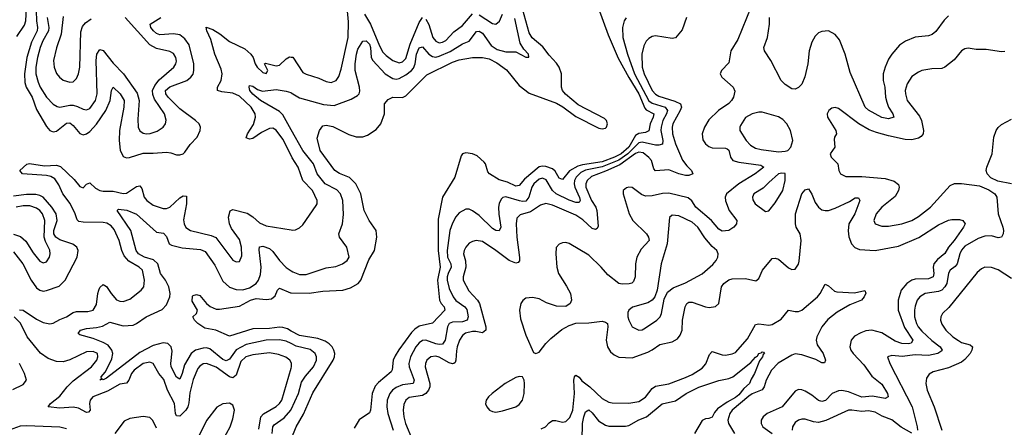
# Model space of a CAD drawing. Header units: inches. Extents: x 1843162 to 1959474, y 907081 to 1016326.
# Tile 563 of 656: x 1938368 to 1944286, y 962027 to 964476. Entities that reach past the tile are written whole.
import ezdxf

# ---------------------------------------------------------------- set-up
doc = ezdxf.new("R2010")
doc.units = ezdxf.units.IN
doc.header["$MEASUREMENT"] = 0
doc.layers.add('B9936', color=7, linetype='Continuous')
doc.layers.add('B9946', color=7, linetype='Continuous')

msp = doc.modelspace()

# ---------------------------------------------------------------- linework, layer by layer
at = {"layer": 'B9936', "color": 5}
for points, elevation in [([(1938350, 964374.6), (1938397.2, 964442.8), (1938405.3, 964470), (1938410, 964546.4)], 520), ([(1938466.5, 964530), (1938468.6, 964470), (1938475.2, 964430), (1938473.6, 964410), (1938438.4, 964341.6), (1938411.4, 964250), (1938396.1, 964150), (1938398.1, 964098.1), (1938406.8, 964070), (1938444, 964010), (1938470, 963937.4), (1938530, 963833.4), (1938550, 963811.2), (1938570, 963802.9), (1938590, 963806.8), (1938650, 963853.8), (1938670, 963856.8), (1938690, 963841), (1938730, 963792.4), (1938750, 963784), (1938770, 963790.1), (1938790, 963805), (1938830, 963849), (1938886, 963930), (1938912, 963990), (1938919.4, 964050), (1938930, 964070.2), (1938971.7, 964030), (1938996.5, 963990), (1938995, 963950), (1938968.2, 963810), (1938965.5, 963750), (1938971.8, 963691.8), (1938990, 963654), (1939010, 963646.2), (1939027.8, 963647.8), (1939110, 963675.1), (1939170, 963673.4), (1939250, 963680.4), (1939276.3, 963676.3), (1939310, 963663.2), (1939330, 963663.2), (1939350, 963669.2), (1939360.8, 963679.2), (1939393, 963727), (1939435, 963770), (1939452.8, 963810), (1939455.3, 963830), (1939446, 963850), (1939425.6, 963870), (1939330, 963940.3), (1939259.7, 964010), (1939246.1, 964030), (1939244.4, 964050), (1939270, 964073.4), (1939372.4, 964110), (1939397.2, 964130), (1939410.3, 964149.7), (1939415.7, 964170), (1939414.1, 964210), (1939385.8, 964325.8), (1939361.6, 964361.6), (1939330, 964385.4), (1939291.7, 964391.7), (1939210, 964385), (1939190, 964393.8), (1939172.1, 964410), (1939156.4, 964430), (1939151.6, 964450), (1939216.9, 964490)], 520), ([(1938532.3, 964490), (1938543.7, 964430), (1938542.2, 964410), (1938507.9, 964350), (1938491.6, 964310), (1938474.2, 964250), (1938465.1, 964190), (1938465.8, 964150), (1938479.8, 964100.2), (1938491.9, 964070), (1938529.7, 964009.7), (1938570, 963969.4), (1938594.2, 963954.2), (1938610, 963950.8), (1938670, 963962.4), (1938690, 963961.8), (1938715.2, 963955.2), (1938750, 963938.3), (1938770, 963935.2), (1938790, 963943.5), (1938824.1, 963990), (1938834, 964030), (1938826.9, 964230), (1938831.2, 964268.8), (1938850, 964296.6), (1938870, 964290.1), (1938930, 964215.1), (1938992.1, 964150), (1939074.9, 964034.9), (1939086.8, 963990), (1939077.8, 963877.8), (1939081, 963830), (1939090, 963807.7), (1939110, 963794.4), (1939130, 963790.2), (1939151.4, 963791.4), (1939194.4, 963805.6), (1939229.7, 963830), (1939245.3, 963850), (1939248, 963872), (1939238.8, 963910), (1939177.7, 963997.7), (1939167.5, 964027.5), (1939167.3, 964050), (1939179.6, 964080.4), (1939205.6, 964114.4), (1939294.4, 964190), (1939306.3, 964210), (1939310, 964226.8), (1939307.1, 964250), (1939292.4, 964272.4), (1939270, 964285.8), (1939190, 964302.5), (1939150, 964325.8), (1939002.2, 964490)], 540), ([(1938630, 964495.1), (1938616.8, 964390), (1938590, 964306.6), (1938572.3, 964230), (1938575.5, 964190), (1938590, 964152), (1938608.3, 964130), (1938630, 964113.8), (1938670, 964100.2), (1938690, 964103.6), (1938710, 964122), (1938722.3, 964150), (1938730.5, 964190), (1938735.8, 964404.2), (1938745, 964435), (1938762.8, 964457.2), (1938798.2, 964481.8)], 560), ([(1940000, 963659.8), (1939950, 963758.3), (1939910, 963812.7), (1939890, 963823.4), (1939870, 963822.5), (1939821.7, 963798.3), (1939770, 963763), (1939750, 963758.5), (1939730, 963767), (1939736.8, 963790), (1939773.1, 963846.9), (1939784.5, 963890), (1939783.1, 963910), (1939760.1, 963950), (1939690, 964016.6), (1939650, 964034.3), (1939582.2, 964042.2), (1939556.4, 964050), (1939557.6, 964070), (1939578.5, 964110), (1939585.7, 964150), (1939578.7, 964178.7), (1939541.7, 964270), (1939516.5, 964356.5), (1939492.7, 964410), (1939488.5, 964431.5), (1939530, 964417.2), (1939571.1, 964391.1), (1939630, 964344.4), (1939721.3, 964301.3), (1939756.5, 964270), (1939770.5, 964250), (1939783.5, 964210), (1939795, 964190), (1939830, 964159.3), (1939850, 964152.4), (1939859.8, 964170), (1939839.5, 964210), (1939846, 964214), (1939910, 964199.6), (1939930, 964202.9), (1939970, 964241.4), (1939990, 964252.7), (1940000, 964251.7)], 480), ([(1940000, 963815.1), (1939950, 963905), (1939930, 963924.6), (1939815.8, 963990), (1939770, 964027.8), (1939752, 964050), (1939746.5, 964070), (1939750, 964080.5), (1939770, 964077.7), (1939797.4, 964057.4), (1939827.5, 964047.5), (1939910, 964055.9), (1939970, 964047), (1939997.7, 964037.7), (1940000, 964036.3)], 460), ([(1938366.4, 962733.6), (1938389.2, 962730.8), (1938470, 962676.2), (1938510, 962657.1), (1938550, 962647.5), (1938570, 962652.2), (1938610, 962675.3), (1938650, 962690.5), (1938690, 962717.4), (1938710, 962722.4), (1938776.9, 962723.1), (1938810, 962731), (1938830, 962764.9), (1938836.9, 962830), (1938843.1, 962850), (1938850, 962866), (1938870, 962883.9), (1938890, 962872.3), (1938917.1, 962830), (1938950, 962792.3), (1938970, 962783.9), (1938990, 962782.6), (1939030, 962796.5), (1939098.9, 962850), (1939113.7, 962870), (1939118.8, 962910), (1939106.2, 962970), (1939085.3, 962990), (1939024.3, 963024.3), (1938997, 963057), (1938981.4, 963090), (1938965.6, 963150), (1938935.2, 963215.2), (1938917.4, 963237.4), (1938892.7, 963252.7), (1938870, 963258.2), (1938750, 963259.2), (1938724.2, 963264.2), (1938714.1, 963274.1), (1938702, 963310), (1938671.1, 963371.1), (1938627, 963430), (1938604, 963484), (1938579, 963519), (1938554.8, 963534.8), (1938530, 963540.4), (1938384, 963550), (1938368.7, 963570), (1938411.5, 963608.5), (1938427.8, 963612.2), (1938517.5, 963597.5), (1938590, 963602.7), (1938613.1, 963593.1), (1938695.4, 963515.4), (1938730, 963472.9), (1938750, 963466), (1938770, 963487.9), (1938790, 963495.8), (1938824.6, 963464.6), (1938850, 963449.2), (1938870, 963445), (1938930, 963445.3), (1938990, 963431.4), (1939010, 963434), (1939070, 963473.8), (1939090, 963476.8), (1939102.2, 963462.2), (1939117.2, 963410), (1939132.3, 963390), (1939170, 963360.7), (1939230, 963342.1), (1939250, 963342.3), (1939270, 963349.1), (1939330, 963404.8), (1939350, 963417.3), (1939370, 963415.3), (1939370.1, 963370.1), (1939352.8, 963272.8), (1939355.8, 963250), (1939366.5, 963226.5), (1939395.5, 963210), (1939518.4, 963178.4), (1939546.9, 963166.9), (1939650, 963032), (1939670, 963021.1), (1939690, 963023.1), (1939703.6, 963056.4), (1939701.3, 963110), (1939690, 963154.5), (1939641.7, 963221.7), (1939629, 963249), (1939623.2, 963290), (1939632.8, 963327.2), (1939650, 963336.1), (1939734.5, 963314.5), (1939770, 963292.4), (1939810, 963255), (1939850, 963237.3), (1940000, 963213.4)], 480), ([(1938330, 963080.6), (1938387.2, 963010), (1938436.6, 962910), (1938470, 962864.2), (1938490.1, 962850.1), (1938510, 962845.5), (1938530, 962848.8), (1938604.4, 962875.6), (1938641.1, 962910), (1938713.7, 963050), (1938720.3, 963090), (1938711.9, 963110), (1938687.6, 963127.6), (1938610, 963153.2), (1938584.8, 963170), (1938573.7, 963190), (1938573.9, 963210), (1938592.4, 963270), (1938587.8, 963310), (1938562.3, 963350), (1938510, 963409), (1938490, 963420.3), (1938465.3, 963425.3), (1938410, 963426.6), (1938330, 963415.2)], 520), ([(1938330, 963186.8), (1938373.2, 963173.2), (1938404.6, 963144.6), (1938450, 963074.4), (1938490, 963024.9), (1938510, 963014.3), (1938530, 963022), (1938547.4, 963050), (1938551.4, 963070), (1938549.7, 963090.3), (1938522.7, 963142.7), (1938514.4, 963170), (1938519.5, 963270), (1938505.4, 963310), (1938490, 963329.9), (1938470, 963344.3), (1938430, 963356.7), (1938390, 963358.3), (1938347.6, 963350)], 540), ([(1940000, 962529.3), (1939970, 962543.5), (1939930, 962552.2), (1939850, 962550.3), (1939730, 962525.1), (1939670, 962492.8), (1939630, 962436.3), (1939610, 962426.4), (1939590, 962434.9), (1939510, 962497.7), (1939490, 962503.5), (1939470, 962502.4), (1939425.7, 962490), (1939398.9, 962470), (1939358.9, 962401.1), (1939344.8, 962350), (1939330, 962315.8), (1939310, 962328.2), (1939278, 962390), (1939276, 962410), (1939284.7, 962484.7), (1939279, 962510), (1939259.1, 962530), (1939230, 962534.9), (1939170, 962517.9), (1939090, 962476.4), (1938890, 962322.5), (1938870, 962312), (1938863.6, 962316.4), (1938850, 962309.8), (1938859.1, 962320.9), (1938858, 962330), (1938882.5, 962357.5), (1938896.9, 962383.1), (1938921.2, 962438.8), (1938927.1, 962470), (1938922.1, 962490), (1938899.4, 962519.4), (1938870, 962536.7), (1938810, 962561.3), (1938730, 962582), (1938719.3, 962590), (1938734.5, 962610), (1938770, 962620.2), (1938830, 962625.7), (1938865.9, 962634.1), (1938910, 962657.7), (1938990, 962637.2), (1939050, 962641.4), (1939070, 962650.2), (1939128.8, 962691.2), (1939224.7, 962735.3), (1939250, 962763.2), (1939269.9, 962810), (1939272.6, 962830), (1939264.1, 962870), (1939245.2, 962910), (1939215.4, 962950), (1939198.2, 963010), (1939172.6, 963032.7), (1939119.2, 963050), (1939082, 963070), (1939069.2, 963090), (1939036.5, 963210), (1938954, 963330), (1938962.6, 963337.4), (1939012.4, 963332.4), (1939070, 963306.7), (1939190, 963200.2), (1939232.7, 963192.7), (1939250, 963172.4), (1939267.5, 963130), (1939280.8, 963120.8), (1939345, 963105), (1939454.2, 963094.2), (1939483.8, 963083.8), (1939541.1, 963001.1), (1939590, 962904.6), (1939630, 962868.9), (1939670, 962854.6), (1939710, 962853.6), (1939750, 962865.7), (1939789.8, 962890), (1939804.2, 962910), (1939815, 962945), (1939818.9, 962990), (1939807.3, 963092.7), (1939810, 963111.5), (1939830, 963114.6), (1939870, 963100.2), (1939890, 963082.9), (1939929.7, 963029.7), (1939970, 962987.8), (1940000, 962967.7)], 460), ([(1940000, 962605.4), (1939977.8, 962617.8), (1939950, 962626.7), (1939930, 962629.1), (1939870, 962621.2), (1939770, 962617.9), (1939630, 962575.1), (1939548, 962610), (1939481.7, 962621.7), (1939438, 962650), (1939419, 962670), (1939408, 962690), (1939430, 962711), (1939436.9, 962730), (1939405.4, 962785.4), (1939406, 962814), (1939410, 962819.1), (1939430, 962824.4), (1939450, 962819.3), (1939490, 962770.7), (1939512.2, 962752.2), (1939550, 962736.4), (1939570, 962737), (1939690, 962755.1), (1939755.4, 962790), (1939790, 962799.8), (1939850, 962794.2), (1939882, 962798), (1939903.4, 962816.6), (1939918, 962850), (1939930, 962863.6), (1939995.6, 962835.6), (1940000, 962835.5)], 440), ([(1940000, 962415.2), (1939992.5, 962430), (1939968.1, 962448.1), (1939924.7, 962464.7), (1939870, 962473.2), (1939770, 962462.5), (1939727.2, 962450), (1939698.2, 962421.8), (1939670, 962339.3), (1939650, 962324.9), (1939630, 962330.8), (1939550, 962388.7), (1939490.9, 962409.1), (1939470, 962408.4), (1939450, 962395), (1939439.4, 962380.6), (1939410, 962314.8), (1939390, 962233.6), (1939385.4, 962174.6), (1939379.1, 962150), (1939366.7, 962130), (1939330, 962093.2), (1939310, 962096), (1939304.8, 962110), (1939298.9, 962170), (1939257.5, 962250), (1939234.8, 962314.8), (1939204.7, 962350), (1939170.9, 962410), (1939150, 962418.7), (1939110, 962411), (1939055.5, 962370), (1939039.8, 962350), (1939024.8, 962310), (1939010, 962291.5), (1938970, 962285.6), (1938896.4, 962243.6), (1938808.1, 962210), (1938791.3, 962190), (1938787.8, 962170), (1938791.7, 962130), (1938782.2, 962117.8), (1938770, 962115.7), (1938720.8, 962140.8), (1938690, 962148.6), (1938610, 962141.4), (1938538.7, 962150), (1938553.3, 962170), (1938610, 962212.9), (1938653.5, 962270), (1938690, 962306.5), (1938800.5, 962390), (1938831.9, 962430), (1938838.7, 962450), (1938835.2, 962470), (1938810, 962481.8), (1938770, 962479.7), (1938670, 962431.9), (1938630, 962420.5), (1938590, 962421.6), (1938539.9, 962439.9), (1938492.5, 962472.5), (1938412.8, 962570), (1938372.7, 962652.7), (1938335.3, 962690)], 480), ([(1938326.2, 962253.8), (1938390, 962284.1), (1938408.3, 962310), (1938397.5, 962350), (1938366.2, 962410)], 520), ([(1939805.4, 962014.6), (1939816.6, 962090), (1939833.2, 962106.8), (1939909.1, 962150.9), (1939930.5, 962169.5), (1939944.5, 962190), (1940000, 962382.1)], 480), ([(1939588.2, 961950), (1939633.7, 962030), (1939650, 962077.1), (1939658.3, 962130), (1939650, 962159.7), (1939630, 962172.1), (1939590, 962167), (1939552.2, 962147.8), (1939490, 962066.6), (1939438.6, 961961.4)], 520), ([(1939885.9, 961990), (1939890.4, 962029.6), (1939897.6, 962042.4), (1939957, 962083.1), (1939998, 962130), (1940000, 962134.3)], 460), ([(1939190, 962021.7), (1939168.1, 962068.1), (1939150, 962085.7), (1939110, 962092), (1939030, 962078.6), (1938996.8, 962063.2), (1938940.8, 961990)], 520), ([(1938650, 962017.9), (1938610, 962027), (1938410, 962036.3), (1938370, 962033.2), (1938303.9, 962010)], 520)]:
    msp.add_lwpolyline(points, dxfattribs=dict(at, elevation=elevation))
at = {"layer": 'B9946', "color": 5}
for points, elevation in [([(1940000, 964251.7), (1940010, 964250.7), (1940070, 964159), (1940090, 964148.2), (1940165.8, 964125.8), (1940210, 964105), (1940241.1, 964098.9), (1940271.1, 964110), (1940286.2, 964133.9), (1940300.4, 964179.6), (1940341.6, 964370), (1940344.2, 964464.2), (1940337.4, 964550)], 480), ([(1941845.2, 964550), (1941904.4, 964384.4), (1941965.1, 964245.1), (1942028.5, 964128.5), (1942089.3, 964030), (1942124.7, 963944.7), (1942134.6, 963934.6), (1942179.3, 963910), (1942176.2, 963890), (1942157, 963850), (1942150, 963808.8), (1942130, 963797.5), (1942090, 963792.6), (1942070, 963780.4), (1942028.7, 963710), (1941982.8, 963670), (1941944.2, 963650), (1941870, 963622.9), (1941750, 963604.5), (1941723.7, 963596.3), (1941672.7, 963567.3), (1941630, 963515.3), (1941610, 963524), (1941586.9, 963566.9), (1941570, 963579.9), (1941530, 963594), (1941510, 963596.5), (1941490, 963592.9), (1941401.5, 963518.5), (1941370, 963479.8), (1941350, 963475.9), (1941300.5, 963500.5), (1941250, 963514.5), (1941192.7, 963550), (1941182.8, 963562.8), (1941167.8, 963610), (1941160.5, 963620.5), (1941117.3, 963657.3), (1941090, 963669.8), (1941050, 963675.5), (1941030.2, 963669.8), (1941022.6, 963657.4), (1940984.2, 963530), (1940910.1, 963409.9), (1940883.5, 963276.5), (1940884.4, 963090), (1940894.7, 962990), (1940879.5, 962910), (1940891.2, 962791.2), (1940901.7, 962770), (1940919.1, 962750), (1940923.8, 962730), (1940850, 962652.8), (1940770, 962634), (1940743.5, 962616.5), (1940723.8, 962596.2), (1940646.9, 962493.1), (1940624.7, 962455.3), (1940613.9, 962430), (1940607, 962373), (1940600, 962360), (1940523.9, 962296.1), (1940505.6, 962274.4), (1940487.6, 962230), (1940477.1, 962130), (1940470, 962113.3), (1940409, 962071), (1940377.8, 962022.2)], 440), ([(1942762.9, 964550), (1942683.7, 964356.3), (1942642.9, 964290), (1942630, 964217.6), (1942586.7, 964170), (1942578.4, 964150), (1942588.2, 964130), (1942656.9, 964070), (1942666.2, 964046.2), (1942658.6, 964010), (1942647.4, 963990), (1942630, 963972), (1942567.9, 963930), (1942510, 963873.5), (1942483.5, 963830), (1942470.8, 963790), (1942475.2, 963755.2), (1942490, 963729.4), (1942510, 963713.6), (1942530, 963705.9), (1942610, 963704.7), (1942620.4, 963700.4), (1942631.5, 963691.5), (1942640.1, 963650), (1942655.4, 963630), (1942690, 963620.5), (1942822, 963602), (1942840.7, 963590), (1942789.3, 963550), (1942689.8, 963490.2), (1942617.2, 963430), (1942608.6, 963410), (1942610, 963387), (1942633.2, 963330), (1942679.3, 963270), (1942676.3, 963250), (1942660.2, 963230), (1942630.5, 963209.5), (1942590, 963205.6), (1942570, 963216.8), (1942526.1, 963270), (1942432.5, 963350), (1942407.5, 963387.5), (1942385.9, 963405.9), (1942270, 963433), (1942230.9, 963430.9), (1942170, 963417.3), (1942130, 963416.4), (1942105.4, 963425.4), (1942050, 963468.4), (1942030, 963469.7), (1942015.3, 963464.8), (1941994.9, 963450), (1941994.6, 963430), (1942031.7, 963310), (1942054.5, 963270), (1942135, 963190), (1942148.6, 963170), (1942151.3, 963150), (1942102.7, 963097.3), (1942076.6, 963050), (1942068.6, 963010), (1942067.5, 962930), (1942058.1, 962901.9), (1942047.9, 962892.1), (1942031.1, 962888.9), (1941990, 962887), (1941970, 962890.9), (1941902.4, 962942.4), (1941863.2, 962990), (1941790, 963060.4), (1941670, 963131.4), (1941650, 963136.8), (1941630, 963136), (1941610, 963127.6), (1941593.6, 963106.4), (1941590.2, 963069.8), (1941597.2, 962990), (1941607, 962950), (1941655.7, 962875.7), (1941678.9, 962830), (1941685.3, 962790), (1941677, 962770), (1941650, 962752.3), (1941595, 962755), (1941534.9, 962774.9), (1941490, 962798.1), (1941450, 962807.5), (1941410, 962801.8), (1941391.6, 962788.4), (1941381.1, 962770), (1941372.4, 962730), (1941377.7, 962677.7), (1941410, 962580.7), (1941456.8, 962476.8), (1941470, 962470.7), (1941490, 962479.1), (1941529.7, 962530), (1941560.2, 962559.8), (1941626, 962614), (1941670, 962639), (1941710, 962652), (1941790, 962654), (1941870, 962664), (1941890, 962659.3), (1941900.8, 962650), (1941903.8, 962630), (1941893.4, 962550), (1941902, 962510), (1941920, 962480), (1941941.3, 962461.3), (1941968.9, 962448.9), (1942050, 962445), (1942142.8, 962477.2), (1942170, 962491.6), (1942215, 962525), (1942290, 962540.6), (1942321.2, 962558.8), (1942339, 962581), (1942349.9, 962610), (1942352.2, 962670), (1942368.8, 962750), (1942378, 962770), (1942390, 962779.1), (1942410, 962779), (1942490, 962751), (1942512.5, 962747.5), (1942550, 962752), (1942571.1, 962770), (1942587.2, 962870), (1942600.9, 962890), (1942630, 962912.8), (1942650, 962919.1), (1942730, 962920.1), (1942792.5, 962907.5), (1942810, 962921.1), (1942832.1, 962970), (1942890, 963041.2), (1942910, 963043.5), (1942930, 963036.6), (1942990, 962984.2), (1943010, 962974.2), (1943030, 962976.9), (1943050, 963007.2), (1943054.2, 963025.8), (1943066, 963150), (1943059.6, 963190), (1943036.2, 963230), (1943030.3, 963250), (1943032, 963310), (1943069.3, 963430), (1943090, 963454.6), (1943110, 963460.4), (1943130, 963428.2), (1943150, 963377.4), (1943168.6, 963348.6), (1943190, 963333.8), (1943210, 963328.6), (1943230.2, 963330.2), (1943270, 963342.7), (1943355.9, 963384.1), (1943390, 963405.2), (1943410, 963405.3), (1943418.8, 963390), (1943387.3, 963310), (1943352.8, 963250), (1943348.1, 963208.1), (1943352, 963172), (1943368.2, 963130), (1943387.6, 963107.6), (1943415.9, 963095.9), (1943510, 963088.5), (1943650, 963116.1), (1943772.6, 963167.4), (1943890, 963244.4), (1943950, 963271.8), (1943970, 963276.3), (1944016.4, 963276.4), (1944037.1, 963270), (1944050.2, 963250.2), (1944041.6, 963230), (1943984.6, 963150), (1943950.1, 963110), (1943928.3, 963071.7), (1943884.1, 963035.9), (1943863.6, 963010), (1943857.8, 962990), (1943862.3, 962950), (1943858, 962930), (1943830, 962918.9), (1943750, 962916.1), (1943731.3, 962910), (1943701, 962890), (1943665.8, 962850), (1943648.1, 962790), (1943648.9, 962730), (1943685.7, 962625.7), (1943737.4, 962550), (1943726.9, 962533.1), (1943710, 962527.4), (1943669.8, 962530), (1943630, 962545.3), (1943550, 962593.9), (1943490, 962609.9), (1943453.4, 962606.6), (1943424.8, 962595.2), (1943386.4, 962573.6), (1943365.5, 962550), (1943357.7, 962510), (1943363.9, 962490), (1943377.7, 962470), (1943442.2, 962402.2), (1943490, 962333), (1943550, 962286.3), (1943585.1, 962230), (1943587.6, 962210), (1943570, 962200.2), (1943493.3, 962213.3), (1943430, 962208.4), (1943350, 962238.9), (1943310, 962247.2), (1943290, 962245.5), (1943252.3, 962230), (1943211.7, 962188.3), (1943190, 962181.6), (1943170, 962188), (1943130, 962219.9), (1943090, 962243.2), (1943070, 962251.7), (1943050, 962253.8), (1943030, 962243.5), (1942950.4, 962149.6), (1942860.2, 962110), (1942837.7, 962090), (1942824.8, 962070), (1942824, 962050), (1942835.6, 962030), (1942890, 961988.9)], 520), ([(1940000, 962835.5), (1940107.2, 962832.8), (1940190, 962843.9), (1940310, 962850.2), (1940355.5, 962864.5), (1940401.7, 962890), (1940417.8, 962910), (1940467.4, 963032.6), (1940500.7, 963090), (1940515.1, 963170), (1940511.3, 963208.7), (1940469.4, 963269.4), (1940439.4, 963330), (1940418, 963430), (1940389.2, 963490), (1940350, 963528.5), (1940290, 963552.2), (1940261.4, 963570), (1940173.7, 963690), (1940156, 963764), (1940169.4, 963810.6), (1940190, 963838), (1940210, 963842.8), (1940250, 963835.3), (1940346.9, 963786.9), (1940390, 963772.5), (1940430, 963773.2), (1940457.7, 963782.3), (1940510, 963816.3), (1940537.9, 963850), (1940560.2, 963910), (1940561.7, 963970), (1940582.7, 963997.3), (1940610, 964010.1), (1940670, 964008.6), (1940690, 964018.7), (1940816.1, 964143.9), (1940970, 964221.6), (1941010, 964234.9), (1941090, 964248.8), (1941150, 964249.8), (1941190, 964241.5), (1941236.5, 964216.5), (1941294.2, 964174.2), (1941370, 964081.3), (1941430, 964034.3), (1941594.1, 963974.1), (1941632.1, 963952.1), (1941710, 963895.1), (1941850, 963824), (1941870, 963819.9), (1941890, 963825.2), (1941895.8, 963830), (1941902.1, 963850), (1941895.6, 963870), (1941882.5, 963882.5), (1941724.7, 963964.7), (1941648.3, 964028.3), (1941631.7, 964050), (1941623.9, 964070), (1941624.4, 964150), (1941611, 964191), (1941595.3, 964215.3), (1941550, 964262.9), (1941512.4, 964312.4), (1941448, 964368), (1941430, 964396.5), (1941390, 964541.6)], 440), ([(1940441.5, 964510), (1940477.4, 964450), (1940530, 964318.2), (1940550, 964281.6), (1940570, 964260.1), (1940610, 964230.1), (1940650, 964217.2), (1940670, 964222.8), (1940690, 964244), (1940715.8, 964330), (1940770, 964458.6), (1940790, 964489.1)], 480), ([(1942012.9, 964487.2), (1942002.3, 964470), (1941990.7, 964429.3), (1941994.3, 964370), (1942020.6, 964270), (1942063.9, 964150), (1942150, 963989.4), (1942170, 963975), (1942248.3, 963950), (1942262.1, 963930), (1942256.7, 963910), (1942234.1, 963870), (1942223.2, 963830), (1942222.1, 963810), (1942233.2, 963750), (1942231.2, 963728.8), (1942210, 963721.3), (1942190, 963721.7), (1942110, 963740.8), (1942090, 963736.7), (1942023, 963670), (1941970, 963632.3), (1941870, 963591), (1941768.3, 963571.7), (1941741.7, 963558.3), (1941713, 963530), (1941703.2, 963510), (1941700.8, 963490), (1941704.7, 963470), (1941732.6, 963407.4), (1941736.4, 963390), (1941730, 963377.2), (1941710, 963378.1), (1941670, 963391), (1941592.2, 963430), (1941570.7, 963450.7), (1941533.3, 963513.3), (1941510, 963524.2), (1941490, 963517), (1941459.3, 963490), (1941446.3, 963470), (1941428.7, 963410), (1941410, 963386), (1941390, 963383.4), (1941373.1, 963386.9), (1941290, 963412), (1941272.7, 963407.3), (1941262.5, 963397.5), (1941250, 963371.2), (1941246.7, 963350), (1941247.2, 963307.2), (1941260.2, 963230), (1941250, 963208.2), (1941230, 963208.9), (1941210, 963220.6), (1941130, 963299.2), (1941090, 963328), (1941070, 963336.8), (1941050, 963337.6), (1941010, 963315.3), (1940990, 963290.9), (1940970, 963253.7), (1940954.4, 963210), (1940937.1, 963090), (1940939.9, 963050), (1940958.9, 963010), (1940962.2, 962990), (1940942.9, 962950), (1940936.7, 962930), (1940936.7, 962910), (1940950, 962860.8), (1940973.4, 962810), (1940990, 962789.6), (1941044.6, 962750), (1941055.3, 962735.3), (1941064.6, 962690), (1941058.4, 962670), (1941030, 962660.3), (1940970, 962658), (1940950.5, 962649.5), (1940939.1, 962630), (1940925.5, 962550), (1940910, 962526.5), (1940890, 962524.2), (1940870, 962528.3), (1940808.9, 962551.1), (1940790, 962548.3), (1940770, 962533.3), (1940750, 962509.9), (1940716.6, 962450), (1940707.4, 962410), (1940709.6, 962390), (1940738.3, 962310), (1940732.8, 962290), (1940670, 962280.9), (1940630, 962266.8), (1940608.3, 962250), (1940593.5, 962230), (1940577.8, 962190), (1940575.3, 962150), (1940581, 962110), (1940612.1, 962010)], 460), ([(1942375.8, 964490), (1942350, 964415.1), (1942310, 964367.2), (1942290, 964363.2), (1942190, 964378.8), (1942170, 964374.5), (1942150, 964362.8), (1942133.7, 964346.3), (1942119.9, 964320.1), (1942108.2, 964270), (1942109.4, 964190), (1942121.6, 964150), (1942170, 964050.7), (1942189.4, 964029.4), (1942210, 964017.6), (1942306.9, 963986.9), (1942340.6, 963970), (1942346.2, 963950), (1942339, 963930), (1942293.5, 963850), (1942289.7, 963830), (1942291.8, 963790), (1942310, 963731.1), (1942351.2, 963631.2), (1942377.1, 963597.1), (1942405.2, 963570), (1942414.9, 963550), (1942390, 963539.3), (1942370, 963539), (1942330.6, 963549.4), (1942270, 963574.8), (1942190, 963567), (1942180.6, 963580.6), (1942164.9, 963630), (1942150, 963648.6), (1942115.6, 963675.6), (1942090, 963680.1), (1942070, 963672), (1941975.6, 963604.4), (1941890, 963565.5), (1941806, 963534), (1941779.4, 963510), (1941771.7, 963490), (1941772, 963470), (1941805.4, 963390), (1941831.5, 963350), (1941837.8, 963330), (1941844.4, 963235.6), (1941838.8, 963221.2), (1941830, 963214.4), (1941810, 963222), (1941752.7, 963272.7), (1941710, 963300.7), (1941570, 963361.8), (1941530, 963370.9), (1941499, 963361), (1941438, 963321.9), (1941376.8, 963303.2), (1941355.9, 963284.1), (1941351.6, 963250), (1941355.3, 963170), (1941372.8, 963047.2), (1941372.7, 963027.3), (1941363.6, 963016.4), (1941350, 963012.7), (1941310, 963029.5), (1941230, 963089.9), (1941150, 963142.3), (1941111.2, 963148.8), (1941090, 963143.1), (1941070, 963132.3), (1941049.2, 963110), (1941038.8, 963090), (1941036, 963070), (1941047.3, 963027.3), (1941050.1, 962990), (1941034.1, 962930), (1941034.5, 962910), (1941067.2, 962847.2), (1941118.9, 962790), (1941131.2, 962770), (1941169.2, 962630.8), (1941169, 962610), (1941150, 962594), (1941110, 962602.4), (1941090, 962601.9), (1941048.4, 962591.6), (1941030, 962579.1), (1941012.5, 962550), (1940998.4, 962510), (1940993.1, 962486.9), (1940990.5, 962429.5), (1940984.7, 962415.3), (1940977, 962410), (1940970, 962407.6), (1940950, 962413.9), (1940890, 962448), (1940870, 962454.2), (1940838.7, 962450), (1940816.3, 962430), (1940807.2, 962410), (1940804.7, 962390), (1940832.9, 962290), (1940833.3, 962270), (1940825.8, 962250), (1940809.2, 962230.8), (1940790, 962218.5), (1940710, 962206), (1940688.1, 962190), (1940676.5, 962163.5), (1940673.5, 962130), (1940677.2, 962090), (1940687.3, 962050), (1940728.5, 961950)], 480), ([(1940810, 964478.6), (1940828.2, 964448.2), (1940852.2, 964370), (1940870, 964346.6), (1940890, 964337.7), (1940910, 964340.4), (1940930, 964351.8), (1940977.5, 964402.5), (1941030, 964441.6), (1941090, 964511.3)], 480), ([(1941130, 964505.1), (1941210, 964454), (1941230, 964450.2), (1941252.5, 964467.5), (1941270, 964510.3)], 480), ([(1943950, 964498.7), (1943925.7, 964474.3), (1943874.1, 964406), (1943852.6, 964387.4), (1943830, 964379.1), (1943750, 964371.4), (1943691.9, 964348.1), (1943656.6, 964323.4), (1943610, 964269.8), (1943590, 964238.3), (1943569.2, 964190.8), (1943559, 964150), (1943557.7, 964110), (1943568, 964070), (1943572.8, 964010), (1943580.3, 963980.3), (1943590.8, 963950), (1943616.9, 963910), (1943621.3, 963890), (1943590, 963880.6), (1943550, 963889.3), (1943470, 963933.3), (1943450.5, 963950), (1943359.6, 964159.6), (1943328.9, 964270), (1943294.8, 964354.8), (1943270, 964387.1), (1943230, 964409.7), (1943190, 964405.7), (1943170, 964396.9), (1943150, 964377.4), (1943130, 964341.3), (1943113, 964290), (1943104.8, 964210), (1943088, 964132), (1943070, 964089.6), (1943050, 964069.6), (1943030, 964059.7), (1943010, 964059.8), (1942970, 964086.2), (1942945.8, 964110), (1942883.2, 964230), (1942844.1, 964290), (1942841.2, 964310), (1942862.9, 964370), (1942875.2, 964450), (1942874.7, 964490)], 520), ([(1940000, 964036.3), (1940050, 964007.1), (1940193.7, 963966.3), (1940258.5, 963961.5), (1940361.5, 963998.5), (1940399.5, 964020.5), (1940408.4, 964030), (1940413.3, 964046.7), (1940411.2, 964070), (1940385.2, 964170), (1940383.9, 964210), (1940391.7, 964270), (1940400.3, 964299.7), (1940430, 964346.2), (1940450, 964349.5), (1940470, 964329.3), (1940476.1, 964310), (1940481.7, 964250), (1940490.1, 964230), (1940565.8, 964150), (1940610, 964122.2), (1940630, 964118.2), (1940650, 964122.3), (1940690, 964144.1), (1940723.5, 964170), (1940735.2, 964184.8), (1940744.2, 964210), (1940754.1, 964270), (1940770, 964307.9), (1940790, 964312.9), (1940827, 964270), (1940850, 964254.4), (1940870, 964251.7), (1940890, 964256.3), (1940955.2, 964284.8), (1941028.8, 964331.2), (1941070, 964348.1), (1941114.8, 964405.2), (1941130, 964407), (1941150, 964395), (1941201.6, 964321.6), (1941237.4, 964297.4), (1941290, 964283.3), (1941350, 964283.5), (1941410, 964250.3), (1941429.2, 964250.8), (1941426.9, 964270), (1941398.7, 964298.7), (1941375.7, 964335.7), (1941343.5, 964483.5)], 460), ([(1944290, 964285.2), (1944270, 964283.7), (1944176.8, 964296.8), (1944116.8, 964296.8), (1944070, 964304.8), (1944050, 964301.7), (1944028.7, 964290), (1943984.1, 964235.9), (1943928.5, 964191.5), (1943910, 964183.1), (1943850, 964180.9), (1943790.8, 964170), (1943770, 964161.5), (1943730, 964135.1), (1943702.2, 964090), (1943691.2, 964050), (1943692.1, 964030), (1943702.9, 963990), (1943776.6, 963896.6), (1943788.8, 963870), (1943800.8, 963810), (1943798, 963790), (1943786, 963774), (1943770, 963764), (1943730, 963754.8), (1943690, 963757), (1943590, 963777.3), (1943518.3, 963798.3), (1943474.6, 963814.6), (1943411.2, 963851.2), (1943290, 963942.9), (1943270, 963949.5), (1943250, 963944.5), (1943230.7, 963930), (1943221.6, 963910), (1943223.7, 963890), (1943274, 963810), (1943278, 963790), (1943265.5, 963770), (1943263.4, 963756.6), (1943267.4, 963710), (1943238.7, 963670), (1943246, 963650), (1943284.9, 963610), (1943292.7, 963570), (1943302, 963550), (1943333.5, 963533.5), (1943430, 963534.7), (1943570, 963521.6), (1943625.1, 963505.1), (1943650, 963486.8), (1943655.3, 963470), (1943651.3, 963450), (1943630, 963414.3), (1943550, 963348.6), (1943516.1, 963310), (1943502.3, 963270), (1943509.4, 963249.4), (1943550, 963236.2), (1943590, 963235.4), (1943670, 963249.5), (1943730, 963269.4), (1943770, 963294.2), (1943843.1, 963350), (1943960.3, 963479.7), (1943987.9, 963492), (1944028.2, 963491.8), (1944136.8, 963476.8), (1944194.2, 963454.2), (1944229.2, 963430), (1944241.2, 963410), (1944249.4, 963310), (1944277.6, 963230), (1944280.5, 963210), (1944278.5, 963190), (1944270, 963169.7), (1944250, 963164.5), (1944210, 963176.5), (1944170, 963175.6), (1944130, 963161.1), (1944050, 963115), (1944028.8, 963091.2), (1944018.5, 963070), (1944003.5, 963010), (1943990, 962992.2), (1943961, 962970), (1943950, 962952.4), (1943939.9, 962890), (1943928.6, 962870), (1943910, 962851.4), (1943890, 962842.2), (1943810, 962829.9), (1943778.2, 962810), (1943763.5, 962790), (1943750, 962754), (1943746.3, 962730), (1943747.1, 962690), (1943758.1, 962650), (1943768.1, 962630), (1943790, 962603.8), (1943850, 962547.4), (1943900.2, 962510), (1943912.6, 962490), (1943910, 962486.2), (1943886.7, 962470), (1943830, 962458.3), (1943750, 962461.2), (1943672.4, 962452.4), (1943610, 962457.6), (1943584.9, 962450), (1943597.8, 962410), (1943731.9, 962150), (1943762.2, 962030), (1943765.2, 962010)], 540), ([(1944330, 963490.8), (1944246.7, 963506.7), (1944205.9, 963525.9), (1944182.4, 963550), (1944178.2, 963570), (1944180.9, 963590), (1944213.1, 963670), (1944224, 963770), (1944237.6, 963810), (1944250, 963828.7), (1944270, 963846.3), (1944330, 963878.5)], 540), ([(1940000, 962967.7), (1940010, 962961), (1940050, 962944.2), (1940090, 962945), (1940210, 962984.1), (1940267.9, 962992.1), (1940308, 963010), (1940337.2, 963030), (1940347.6, 963050), (1940335, 963110), (1940289.7, 963170), (1940286, 963190), (1940307.7, 963250), (1940314.1, 963305.9), (1940309.9, 963390), (1940297.2, 963430), (1940273.5, 963453.5), (1940204.7, 963490), (1940155.6, 963550), (1940133.8, 963610), (1940069.7, 963689.7), (1940000, 963815.1)], 460), ([(1940000, 963213.4), (1940007.8, 963212.2), (1940026.2, 963213.8), (1940050, 963225.5), (1940070, 963243), (1940150, 963359.3), (1940155.6, 963370), (1940156.4, 963390), (1940128.1, 963450), (1940070.7, 963510.7), (1940042.3, 963590), (1940006.7, 963646.7), (1940000, 963659.8)], 480), ([(1944330, 962921.7), (1944250, 962973.6), (1944210, 962987.6), (1944170, 962988.4), (1944150, 962979.1), (1944124, 962956), (1943952.9, 962747.1), (1943914.3, 962710), (1943905, 962690), (1943903.5, 962670), (1943910, 962646.7), (1943934.2, 962610), (1943977.8, 962570), (1944010, 962547.7), (1944030, 962536.8), (1944081.4, 962521.4), (1944095, 962510), (1944091.6, 962490), (1944081.1, 962470), (1944050, 962433.7), (1944030, 962417.9), (1943950, 962384.4), (1943858.9, 962361), (1943833.7, 962346.3), (1943819, 962321), (1943814.4, 962290), (1943823.5, 962250), (1943863.8, 962150), (1943911.3, 962010)], 560), ([(1941502.6, 962017.4), (1941528.7, 962030), (1941550, 962053.8), (1941570, 962067.9), (1941590, 962068.5), (1941630, 962056.8), (1941650, 962060.6), (1941675, 962085), (1941693.8, 962130), (1941702.1, 962230), (1941698.8, 962310), (1941702.2, 962330), (1941710, 962340.9), (1941730, 962328.1), (1941746.7, 962306.7), (1941794.6, 962270), (1941870, 962200.5), (1941910, 962177.6), (1941930, 962172.9), (1942030, 962171.4), (1942090, 962181), (1942130, 962207.4), (1942170, 962259.4), (1942190, 962274.8), (1942270, 962288.5), (1942370, 962325.4), (1942410, 962344.2), (1942470, 962382.7), (1942492.3, 962407.7), (1942515, 962465), (1942530, 962482.7), (1942590, 962462.8), (1942610, 962460.6), (1942650, 962467.2), (1942670, 962477.1), (1942741.9, 962558.1), (1942790, 962643.5), (1942810, 962649), (1942870, 962640.1), (1942890, 962645.4), (1942944.3, 962675.7), (1942989.3, 962730.7), (1943030, 962722.2), (1943050, 962722.9), (1943070, 962730.6), (1943162.8, 962810), (1943178.8, 962830), (1943210, 962886.7), (1943230, 962876.5), (1943265.4, 962845.5), (1943280.5, 962840.5), (1943385.3, 962834.7), (1943447.9, 962847.9), (1943453.7, 962833.7), (1943443.9, 962810), (1943428.5, 962790), (1943357.7, 962762.3), (1943281, 962719), (1943224.6, 962675.4), (1943189.1, 962630.9), (1943158.5, 962570), (1943155, 962550), (1943162.2, 962522.2), (1943197.4, 962470), (1943210.6, 962430), (1943205.3, 962414.7), (1943190, 962413.5), (1943153.3, 962433.3), (1943070, 962462.6), (1943030, 962468.1), (1943010, 962460.8), (1942927.2, 962412.8), (1942887.4, 962370), (1942855.8, 962310), (1942843.3, 962270), (1942830, 962252.8), (1942770, 962227.7), (1942750, 962214.7), (1942649.7, 962130), (1942637.2, 962110), (1942623.9, 962070), (1942629.2, 962050), (1942664.9, 961990)], 480), ([(1940000, 961955.7), (1940030.7, 962030), (1940074.4, 962105.6), (1940130, 962233.8), (1940251.6, 962430), (1940259.6, 962450), (1940261.4, 962470), (1940257.3, 962490), (1940246.5, 962510), (1940228.9, 962528.9), (1940204.8, 962544.8), (1940160.5, 962560.5), (1940050, 962577.7), (1940000, 962605.4)], 440), ([(1940000, 962134.3), (1940044.4, 962230), (1940062.8, 962297.2), (1940086.5, 962333.5), (1940134, 962390), (1940152.7, 962430), (1940153, 962450), (1940144.2, 962470), (1940114.1, 962494.1), (1940030, 962515.1), (1940000, 962529.3)], 460), ([(1941748, 961952), (1941750.8, 962050), (1941758.9, 962090), (1941770, 962119.1), (1941788.6, 962131.4), (1941810, 962113.4), (1941846.2, 962066.2), (1941890, 962039.4), (1941910, 962033.5), (1942010, 962034), (1942030, 962037.7), (1942089.2, 962070.8), (1942135.4, 962090), (1942230, 962167.6), (1942310, 962185.8), (1942373.5, 962230), (1942450, 962268.5), (1942570, 962308.4), (1942630, 962320.2), (1942655.1, 962330), (1942763.1, 962416.9), (1942790, 962447.3), (1942803.6, 962456.4), (1942810, 962470.4), (1942825.1, 962474.9), (1942830, 962481), (1942838.8, 962478.8), (1942844.7, 962470), (1942836.3, 962463.7), (1942832.7, 962450), (1942814.1, 962425.9), (1942785.3, 962350), (1942763.8, 962316.2), (1942753.8, 962290), (1942720.5, 962259.5), (1942690, 962222.7), (1942670, 962205.5), (1942621.5, 962178.5), (1942562.5, 962137.5), (1942544.3, 962115.7), (1942530, 962087.6), (1942510, 962079.9), (1942490, 962078.5), (1942470, 962066.9), (1942423.6, 961990)], 460), ([(1940000, 962382.1), (1940002.3, 962390), (1940002.6, 962410), (1940000, 962415.2)], 480), ([(1943730, 961991.7), (1943667.3, 962027.3), (1943610, 962072.2), (1943552.9, 962092.9), (1943510, 962118.4), (1943470, 962126), (1943430, 962122.3), (1943370, 962130.5), (1943350, 962129.1), (1943212.9, 962067), (1943170, 962056.3), (1943139.7, 962059.7), (1943090, 962074.8), (1943070, 962075.3), (1943050, 962069.8), (1943030, 962056), (1943013.6, 962030), (1943011.1, 962008.9)], 540)]:
    msp.add_lwpolyline(points, dxfattribs=dict(at, elevation=elevation))
for points, elevation in [([(1942810, 963920.3), (1942770, 963911.1), (1942731.5, 963888.5), (1942699.9, 963840.1), (1942695.8, 963830), (1942697, 963810), (1942735.3, 963750), (1942761.3, 963721.3), (1942790, 963704.2), (1942824.1, 963695.9), (1942930, 963681.3), (1942970, 963686.4), (1942985.2, 963690), (1943003.7, 963710), (1943016.2, 963750), (1943002, 963810), (1942978.4, 963850), (1942955.8, 963875.8), (1942930, 963893), (1942830, 963919.8)], 540), ([(1942950, 963554.6), (1942930, 963549.7), (1942870, 963498.7), (1942836.5, 963463.5), (1942780.8, 963430), (1942772.9, 963410), (1942774.3, 963394.3), (1942788.5, 963370), (1942850, 963322.8), (1942870, 963326.8), (1942910, 963375.5), (1942954.2, 963450), (1942969.6, 963509.7), (1942970, 963552.6)], 540), ([(1942290, 963301.3), (1942273.4, 963286.6), (1942260.1, 963130), (1942224.2, 963010), (1942200.5, 962850), (1942186.4, 962810), (1942169.2, 962790.8), (1942144.5, 962775.5), (1942051.4, 962748.6), (1942029.1, 962730.9), (1942023.6, 962716.4), (1942023.1, 962690), (1942028.5, 962671.5), (1942050.3, 962630.2), (1942090, 962610.4), (1942110, 962612.2), (1942130, 962624.2), (1942198.7, 962670), (1942217.4, 962690), (1942226.6, 962710), (1942242.6, 962797.4), (1942261, 962839), (1942295.7, 962864.3), (1942370, 962895.5), (1942470, 962949.1), (1942534.4, 963005.6), (1942554.3, 963030), (1942563.5, 963050), (1942566.6, 963070), (1942557.7, 963090), (1942530, 963113.5), (1942485.8, 963165.8), (1942444.2, 963230), (1942410, 963259.9), (1942330, 963298.2)], 540), ([(1941370, 962331.3), (1941350, 962325.1), (1941286.4, 962290), (1941207.6, 962230), (1941185.3, 962210), (1941171.6, 962190), (1941168.4, 962168.4), (1941175.6, 962150), (1941192.2, 962130), (1941210, 962120.7), (1941230, 962117.1), (1941270, 962125.5), (1941351.2, 962150), (1941370, 962163.6), (1941390.8, 962190), (1941401, 962230), (1941403, 962290), (1941400.5, 962310), (1941390, 962329.3)], 520)]:
    msp.add_lwpolyline(points, close=True, dxfattribs=dict(at, elevation=elevation))

doc.saveas('drawing.dxf')
